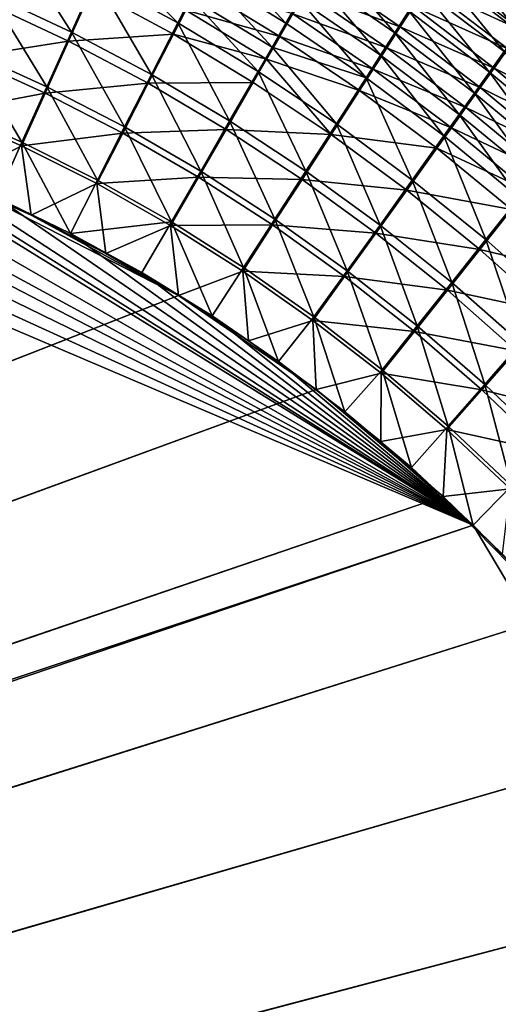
# Model space of a CAD drawing. Header units: metres. Extents: x -901 to 901, y -486 to 401.
# Tile 299 of 362: x 486 to 522, y 152 to 227. Entities that reach past the tile are written whole.
import ezdxf

# ---------------------------------------------------------------- set-up
doc = ezdxf.new("R2010")
doc.units = ezdxf.units.M

msp = doc.modelspace()

# ---------------------------------------------------------------- linework, layer by layer
at = {"layer": 'top0'}
for points in [[(489.555481, 226.298203, -492.129059), (483.289215, 229.238678, -492.161194), (484.947723, 233.535233, -490.8284)], [(491.40033, 230.42717, -490.842468), (489.555481, 226.298203, -492.129059), (484.947723, 233.535233, -490.8284)], [(497.718231, 227.003845, -490.850128), (491.40033, 230.42717, -490.842468), (492.304413, 232.455414, -490.07254)], [(498.708801, 228.950684, -490.105591), (497.718231, 227.003845, -490.850128), (492.304413, 232.455414, -490.07254)], [(499.684784, 230.871628, -489.281036), (500.644989, 232.764282, -488.37793), (506.015533, 226.980637, -489.33139)], [(506.015533, 226.980637, -489.33139), (500.644989, 232.764282, -488.37793), (507.055664, 228.795639, -488.456207)], [(514.385925, 226.241791, -487.598938), (508.078156, 230.582275, -487.506226), (509.081757, 232.338303, -486.482849)], [(515.463318, 227.923996, -486.604858), (514.385925, 226.241791, -487.598938), (509.081757, 232.338303, -486.482849)], [(523.874023, 226.353302, -484.569489), (517.554382, 231.19519, -484.407532), (518.565369, 232.78009, -483.206818)], [(524.952515, 227.870697, -483.400146), (523.874023, 226.353302, -484.569489), (518.565369, 232.78009, -483.206818)], [(517.763916, 231.310303, -480.712189), (516.799927, 229.802521, -481.854828), (524.092346, 226.457962, -480.89212)], [(517.763916, 231.310303, -480.712189), (524.092346, 226.457962, -480.89212), (525.096252, 227.869308, -479.717712)], [(498.708801, 228.950684, -490.105591), (499.684784, 230.871628, -489.281036), (504.959076, 225.139465, -490.130463)], [(504.959076, 225.139465, -490.130463), (499.684784, 230.871628, -489.281036), (506.015533, 226.980637, -489.33139)], [(513.289063, 224.531281, -488.521606), (507.055664, 228.795639, -488.456207), (508.078156, 230.582275, -487.506226)], [(514.806274, 226.690552, -483.945801), (508.474548, 231.058975, -483.83374), (507.517517, 229.388351, -484.807587)], [(514.385925, 226.241791, -487.598938), (513.289063, 224.531281, -488.521606), (508.078156, 230.582275, -487.506226)], [(514.806274, 226.690552, -483.945801), (515.813599, 228.261948, -482.933075), (508.474548, 231.058975, -483.83374)], [(522.771423, 224.80394, -485.672852), (516.519897, 229.575806, -485.540649), (517.554382, 231.19519, -484.407532)], [(523.874023, 226.353302, -484.569489), (522.771423, 224.80394, -485.672852), (517.554382, 231.19519, -484.407532)], [(495.698914, 223.043167, -492.094818), (489.555481, 226.298203, -492.129059), (491.40033, 230.42717, -490.842468)], [(497.718231, 227.003845, -490.850128), (495.698914, 223.043167, -492.094818), (491.40033, 230.42717, -490.842468)], [(505.55072, 225.96196, -486.544342), (499.259399, 229.818909, -486.500549), (498.328613, 227.991348, -487.285156)], [(505.55072, 225.96196, -486.544342), (506.542511, 227.688644, -485.711548), (499.259399, 229.818909, -486.500549)], [(515.813599, 228.261948, -482.933075), (523.064209, 225.014481, -482.004913), (516.799927, 229.802521, -481.854828)], [(516.799927, 229.802521, -481.854828), (523.064209, 225.014481, -482.004913), (524.092346, 226.457962, -480.89212)], [(487.672058, 222.095596, -493.073944), (481.593872, 224.862442, -493.139069), (483.289215, 229.238678, -492.161194)], [(489.337891, 225.608505, -489.214813), (491.097595, 229.536926, -487.99057), (483.094116, 228.531937, -489.249817)], [(489.555481, 226.298203, -492.129059), (487.672058, 222.095596, -493.073944), (483.289215, 229.238678, -492.161194)], [(497.383942, 226.13916, -487.993622), (491.097595, 229.536926, -487.99057), (489.337891, 225.608505, -489.214813)], [(498.328613, 227.991348, -487.285156), (491.097595, 229.536926, -487.99057), (497.383942, 226.13916, -487.993622)], [(513.779053, 225.090271, -484.891754), (507.517517, 229.388351, -484.807587), (506.542511, 227.688644, -485.711548)], [(513.779053, 225.090271, -484.891754), (514.806274, 226.690552, -483.945801), (507.517517, 229.388351, -484.807587)], [(521.646057, 223.224533, -486.709045), (515.463318, 227.923996, -486.604858), (516.519897, 229.575806, -485.540649)], [(522.771423, 224.80394, -485.672852), (521.646057, 223.224533, -486.709045), (516.519897, 229.575806, -485.540649)], [(489.337891, 225.608505, -489.214813), (483.094116, 228.531937, -489.249817), (481.476715, 224.367981, -490.180298)], [(497.718231, 227.003845, -490.850128), (498.708801, 228.950684, -490.105591), (503.887512, 223.274338, -490.852081)], [(503.887512, 223.274338, -490.852081), (498.708801, 228.950684, -490.105591), (504.959076, 225.139465, -490.130463)], [(506.015533, 226.980637, -489.33139), (507.055664, 228.795639, -488.456207), (512.174011, 222.794479, -489.371674)], [(507.055664, 228.795639, -488.456207), (513.289063, 224.531281, -488.521606), (512.174011, 222.794479, -489.371674)], [(504.543335, 224.210403, -487.304718), (498.328613, 227.991348, -487.285156), (497.383942, 226.13916, -487.993622)], [(504.543335, 224.210403, -487.304718), (505.55072, 225.96196, -486.544342), (498.328613, 227.991348, -487.285156)], [(512.733276, 223.463058, -485.769806), (506.542511, 227.688644, -485.711548), (505.55072, 225.96196, -486.544342)], [(512.733276, 223.463058, -485.769806), (513.779053, 225.090271, -484.891754), (506.542511, 227.688644, -485.711548)], [(520.49939, 221.616989, -487.67688), (514.385925, 226.241791, -487.598938), (515.463318, 227.923996, -486.604858)], [(522.013123, 223.540604, -483.054932), (515.813599, 228.261948, -482.933075), (514.806274, 226.690552, -483.945801)], [(521.646057, 223.224533, -486.709045), (520.49939, 221.616989, -487.67688), (515.463318, 227.923996, -486.604858)], [(523.064209, 225.014481, -482.004913), (515.813599, 228.261948, -482.933075), (522.013123, 223.540604, -483.054932)], [(495.698914, 223.043167, -492.094818), (497.718231, 227.003845, -490.850128), (501.704865, 219.482132, -492.058899)], [(501.704865, 219.482132, -492.058899), (497.718231, 227.003845, -490.850128), (503.887512, 223.274338, -490.852081)], [(506.015533, 226.980637, -489.33139), (512.174011, 222.794479, -489.371674), (504.959076, 225.139465, -490.130463)], [(493.639526, 219.014404, -493.009796), (487.672058, 222.095596, -493.073944), (489.555481, 226.298203, -492.129059)], [(495.45816, 222.371109, -489.178009), (497.383942, 226.13916, -487.993622), (489.337891, 225.608505, -489.214813)], [(495.698914, 223.043167, -492.094818), (493.639526, 219.014404, -493.009796), (489.555481, 226.298203, -492.129059)], [(503.521576, 222.436081, -487.991394), (497.383942, 226.13916, -487.993622), (495.45816, 222.371109, -489.178009)], [(497.383942, 226.13916, -487.993622), (503.521576, 222.436081, -487.991394), (504.543335, 224.210403, -487.304718)], [(519.332642, 219.9832, -488.575195), (513.289063, 224.531281, -488.521606), (514.385925, 226.241791, -487.598938)], [(520.940369, 222.038162, -484.041016), (514.806274, 226.690552, -483.945801), (513.779053, 225.090271, -484.891754)], [(520.49939, 221.616989, -487.67688), (519.332642, 219.9832, -488.575195), (514.385925, 226.241791, -487.598938)], [(520.940369, 222.038162, -484.041016), (522.013123, 223.540604, -483.054932), (514.806274, 226.690552, -483.945801)], [(487.541382, 221.610062, -490.113922), (489.337891, 225.608505, -489.214813), (481.476715, 224.367981, -490.180298)], [(495.45816, 222.371109, -489.178009), (489.337891, 225.608505, -489.214813), (487.541382, 221.610062, -490.113922)], [(511.670197, 221.810867, -486.578735), (505.55072, 225.96196, -486.544342), (504.543335, 224.210403, -487.304718)], [(511.670197, 221.810867, -486.578735), (512.733276, 223.463058, -485.769806), (505.55072, 225.96196, -486.544342)], [(485.762665, 217.847473, -493.672791), (479.873566, 220.436981, -493.757294), (481.593872, 224.862442, -493.139069)], [(487.672058, 222.095596, -493.073944), (485.762665, 217.847473, -493.672791), (481.593872, 224.862442, -493.139069)], [(503.887512, 223.274338, -490.852081), (504.959076, 225.139465, -490.130463), (509.894653, 219.25029, -490.848938)], [(504.959076, 225.139465, -490.130463), (512.174011, 222.794479, -489.371674), (509.894653, 219.25029, -490.848938)], [(512.174011, 222.794479, -489.371674), (513.289063, 224.531281, -488.521606), (518.147278, 218.325073, -489.402832)], [(519.84729, 220.508972, -484.962097), (513.779053, 225.090271, -484.891754), (512.733276, 223.463058, -485.769806)], [(513.289063, 224.531281, -488.521606), (519.332642, 219.9832, -488.575195), (518.147278, 218.325073, -489.402832)], [(519.84729, 220.508972, -484.962097), (520.940369, 222.038162, -484.041016), (513.779053, 225.090271, -484.891754)], [(527.618103, 218.252213, -486.796753), (521.646057, 223.224533, -486.709045), (522.771423, 224.80394, -485.672852)], [(529.111267, 219.953018, -482.133423), (523.064209, 225.014481, -482.004913), (522.013123, 223.540604, -483.054932)], [(437.335358, 223.870071, -494.717072), (520.393921, 188.45813, -493.390167), (62.849209, 35.558052, -503.495331)], [(437.335358, 223.870071, -494.717072), (443.178528, 223.713989, -494.608795), (520.393921, 188.45813, -493.390167)], [(487.541382, 221.610062, -490.113922), (481.476715, 224.367981, -490.180298), (479.835541, 220.157227, -490.768646)], [(503.521576, 222.436081, -487.991394), (509.497131, 218.439377, -487.984497), (504.543335, 224.210403, -487.304718)], [(509.497131, 218.439377, -487.984497), (511.670197, 221.810867, -486.578735), (504.543335, 224.210403, -487.304718)], [(443.178528, 223.713989, -494.608795), (449.004364, 223.236893, -494.503418), (520.393921, 188.45813, -493.390167)], [(520.393921, 188.45813, -493.390167), (449.004364, 223.236893, -494.503418), (454.678619, 222.464706, -494.403168)], [(493.639526, 219.014404, -493.009796), (495.698914, 223.043167, -492.094818), (499.480896, 215.626953, -492.946869)], [(499.480896, 215.626953, -492.946869), (495.698914, 223.043167, -492.094818), (501.704865, 219.482132, -492.058899)], [(507.559082, 215.626602, -492.021729), (501.704865, 219.482132, -492.058899), (503.887512, 223.274338, -490.852081)], [(509.894653, 219.25029, -490.848938), (507.559082, 215.626602, -492.021729), (503.887512, 223.274338, -490.852081)], [(518.735107, 218.954834, -485.816986), (512.733276, 223.463058, -485.769806), (511.670197, 221.810867, -486.578735)], [(518.735107, 218.954834, -485.816986), (519.84729, 220.508972, -484.962097), (512.733276, 223.463058, -485.769806)], [(526.406311, 216.719971, -487.741302), (520.49939, 221.616989, -487.67688), (521.646057, 223.224533, -486.709045)], [(527.999268, 218.546814, -483.158325), (522.013123, 223.540604, -483.054932), (520.940369, 222.038162, -484.041016)], [(527.618103, 218.252213, -486.796753), (526.406311, 216.719971, -487.741302), (521.646057, 223.224533, -486.709045)], [(529.111267, 219.953018, -482.133423), (522.013123, 223.540604, -483.054932), (527.999268, 218.546814, -483.158325)], [(454.678619, 222.464706, -494.403168), (459.38681, 221.592926, -494.321655), (520.393921, 188.45813, -493.390167)], [(493.494232, 218.53833, -490.048676), (495.45816, 222.371109, -489.178009), (487.541382, 221.610062, -490.113922)], [(501.44043, 218.828506, -489.139771), (495.45816, 222.371109, -489.178009), (493.494232, 218.53833, -490.048676)], [(501.44043, 218.828506, -489.139771), (503.521576, 222.436081, -487.991394), (495.45816, 222.371109, -489.178009)], [(509.497131, 218.439377, -487.984497), (503.521576, 222.436081, -487.991394), (501.44043, 218.828506, -489.139771)], [(509.894653, 219.25029, -490.848938), (512.174011, 222.794479, -489.371674), (515.726074, 214.943451, -490.841248)], [(512.174011, 222.794479, -489.371674), (518.147278, 218.325073, -489.402832), (515.726074, 214.943451, -490.841248)], [(459.38681, 221.592926, -494.321655), (465.170959, 220.232056, -494.223541), (520.393921, 188.45813, -493.390167)], [(485.720184, 217.568359, -490.683807), (487.541382, 221.610062, -490.113922), (479.835541, 220.157227, -490.768646)], [(493.494232, 218.53833, -490.048676), (487.541382, 221.610062, -490.113922), (485.720184, 217.568359, -490.683807)], [(491.553375, 214.943558, -493.591034), (485.762665, 217.847473, -493.672791), (487.672058, 222.095596, -493.073944)], [(493.639526, 219.014404, -493.009796), (491.553375, 214.943558, -493.591034), (487.672058, 222.095596, -493.073944)], [(517.605164, 217.377563, -486.604584), (511.670197, 221.810867, -486.578735), (509.497131, 218.439377, -487.984497)], [(517.605164, 217.377563, -486.604584), (518.735107, 218.954834, -485.816986), (511.670197, 221.810867, -486.578735)], [(525.174011, 215.163422, -488.617981), (519.332642, 219.9832, -488.575195), (520.49939, 221.616989, -487.67688)], [(526.865051, 217.11412, -484.120789), (520.940369, 222.038162, -484.041016), (519.84729, 220.508972, -484.962097)], [(526.406311, 216.719971, -487.741302), (525.174011, 215.163422, -488.617981), (520.49939, 221.616989, -487.67688)], [(526.865051, 217.11412, -484.120789), (527.999268, 218.546814, -483.158325), (520.940369, 222.038162, -484.041016)], [(520.393921, 188.45813, -493.390167), (465.170959, 220.232056, -494.223541), (472.374176, 218.08316, -494.10437)], [(479.835541, 220.157227, -490.768646), (480.591248, 214.882462, -490.972443), (485.720184, 217.568359, -490.683807)], [(479.873566, 220.436981, -493.757294), (485.762665, 217.847473, -493.672791), (483.842773, 213.578735, -493.921265)], [(518.147278, 218.325073, -489.402832), (519.332642, 219.9832, -488.575195), (523.922668, 213.584335, -489.425659)], [(525.710022, 215.656631, -485.019714), (519.84729, 220.508972, -484.962097), (518.735107, 218.954834, -485.816986)], [(519.332642, 219.9832, -488.575195), (525.174011, 215.163422, -488.617981), (523.922668, 213.584335, -489.425659)], [(525.710022, 215.656631, -485.019714), (526.865051, 217.11412, -484.120789), (519.84729, 220.508972, -484.962097)], [(499.480896, 215.626953, -492.946869), (501.704865, 219.482132, -492.058899), (505.181091, 211.944672, -492.885468)], [(501.704865, 219.482132, -492.058899), (507.559082, 215.626602, -492.021729), (505.181091, 211.944672, -492.885468)], [(513.247314, 211.488235, -491.983673), (507.559082, 215.626602, -492.021729), (509.894653, 219.25029, -490.848938)], [(515.726074, 214.943451, -490.841248), (513.247314, 211.488235, -491.983673), (509.894653, 219.25029, -490.848938)], [(491.504791, 214.665543, -490.601807), (493.494232, 218.53833, -490.048676), (485.720184, 217.568359, -490.683807)], [(499.319855, 215.161087, -489.984772), (493.494232, 218.53833, -490.048676), (491.504791, 214.665543, -490.601807)], [(491.553375, 214.943558, -493.591034), (493.639526, 219.014404, -493.009796), (497.229431, 211.732849, -493.512238)], [(499.319855, 215.161087, -489.984772), (501.44043, 218.828506, -489.139771), (493.494232, 218.53833, -490.048676)], [(497.229431, 211.732849, -493.512238), (493.639526, 219.014404, -493.009796), (499.480896, 215.626953, -492.946869)], [(507.270508, 214.99231, -489.100555), (501.44043, 218.828506, -489.139771), (499.319855, 215.161087, -489.984772)], [(507.270508, 214.99231, -489.100555), (509.497131, 218.439377, -487.984497), (501.44043, 218.828506, -489.139771)], [(524.535461, 214.176041, -485.854034), (518.735107, 218.954834, -485.816986), (517.605164, 217.377563, -486.604584)], [(524.535461, 214.176041, -485.854034), (525.710022, 215.656631, -485.019714), (518.735107, 218.954834, -485.816986)], [(472.374176, 218.08316, -494.10437), (474.462921, 217.363785, -494.070435), (520.393921, 188.45813, -493.390167)], [(483.842773, 213.578735, -493.921265), (485.762665, 217.847473, -493.672791), (489.474823, 210.849426, -493.834198)], [(485.762665, 217.847473, -493.672791), (491.553375, 214.943558, -493.591034), (489.474823, 210.849426, -493.834198)], [(515.29718, 214.160858, -487.97345), (509.497131, 218.439377, -487.984497), (507.270508, 214.99231, -489.100555)], [(515.29718, 214.160858, -487.97345), (517.605164, 217.377563, -486.604584), (509.497131, 218.439377, -487.984497)], [(515.726074, 214.943451, -490.841248), (518.147278, 218.325073, -489.402832), (521.368347, 210.36557, -490.82962)], [(518.147278, 218.325073, -489.402832), (523.922668, 213.584335, -489.425659), (521.368347, 210.36557, -490.82962)], [(474.462921, 217.363785, -494.070435), (478.14621, 215.987137, -494.01123), (520.393921, 188.45813, -493.390167)], [(480.591248, 214.882462, -490.972443), (486.46582, 212.239212, -490.880554), (485.720184, 217.568359, -490.683807)], [(485.720184, 217.568359, -490.683807), (486.46582, 212.239212, -490.880554), (491.504791, 214.665543, -490.601807)], [(523.342773, 212.673996, -486.622711), (517.605164, 217.377563, -486.604584), (515.29718, 214.160858, -487.97345)], [(523.342773, 212.673996, -486.622711), (524.535461, 214.176041, -485.854034), (517.605164, 217.377563, -486.604584)], [(520.393921, 188.45813, -493.390167), (478.14621, 215.987137, -494.01123), (483.842773, 213.578735, -493.921265)], [(502.775055, 208.226654, -493.436523), (497.229431, 211.732849, -493.512238), (499.480896, 215.626953, -492.946869)], [(505.181091, 211.944672, -492.885468), (502.775055, 208.226654, -493.436523), (499.480896, 215.626953, -492.946869)], [(505.181091, 211.944672, -492.885468), (507.559082, 215.626602, -492.021729), (510.725159, 207.97908, -492.825745)], [(507.559082, 215.626602, -492.021729), (513.247314, 211.488235, -491.983673), (510.725159, 207.97908, -492.825745)], [(480.591248, 214.882462, -490.972443), (62.629272, 35.945187, -500.496002), (497.76944, 206.077408, -490.709351)], [(486.46582, 212.239212, -490.880554), (480.591248, 214.882462, -490.972443), (497.76944, 206.077408, -490.709351)], [(489.474823, 210.849426, -493.834198), (491.553375, 214.943558, -493.591034), (497.229431, 211.732849, -493.512238)], [(497.173157, 211.45665, -490.522797), (499.319855, 215.161087, -489.984772), (491.504791, 214.665543, -490.601807)], [(505.003479, 211.489868, -489.922516), (499.319855, 215.161087, -489.984772), (497.173157, 211.45665, -490.522797)], [(505.003479, 211.489868, -489.922516), (507.270508, 214.99231, -489.100555), (499.319855, 215.161087, -489.984772)], [(512.934387, 210.874207, -489.060669), (507.270508, 214.99231, -489.100555), (505.003479, 211.489868, -489.922516)], [(512.934387, 210.874207, -489.060669), (515.29718, 214.160858, -487.97345), (507.270508, 214.99231, -489.100555)], [(518.75531, 207.078659, -491.945099), (513.247314, 211.488235, -491.983673), (515.726074, 214.943451, -490.841248)], [(521.368347, 210.36557, -490.82962), (518.75531, 207.078659, -491.945099), (515.726074, 214.943451, -490.841248)], [(486.46582, 212.239212, -490.880554), (492.199188, 209.298965, -490.792816), (491.504791, 214.665543, -490.601807)], [(491.504791, 214.665543, -490.601807), (492.199188, 209.298965, -490.792816), (497.173157, 211.45665, -490.522797)], [(520.908264, 209.61235, -487.958862), (515.29718, 214.160858, -487.97345), (512.934387, 210.874207, -489.060669)], [(520.908264, 209.61235, -487.958862), (523.342773, 212.673996, -486.622711), (515.29718, 214.160858, -487.97345)], [(483.842773, 213.578735, -493.921265), (489.474823, 210.849426, -493.834198), (520.393921, 188.45813, -493.390167)], [(521.368347, 210.36557, -490.82962), (523.922668, 213.584335, -489.425659), (526.807922, 205.528397, -490.814636)], [(528.870361, 207.712143, -486.633972), (523.342773, 212.673996, -486.622711), (520.908264, 209.61235, -487.958862)], [(492.199188, 209.298965, -490.792816), (486.46582, 212.239212, -490.880554), (497.76944, 206.077408, -490.709351)], [(497.229431, 211.732849, -493.512238), (494.963257, 207.837082, -493.75119), (489.474823, 210.849426, -493.834198)], [(500.363434, 204.511017, -493.671234), (494.963257, 207.837082, -493.75119), (497.229431, 211.732849, -493.512238)], [(502.775055, 208.226654, -493.436523), (500.363434, 204.511017, -493.671234), (497.229431, 211.732849, -493.512238)], [(508.174469, 204.436523, -493.364075), (502.775055, 208.226654, -493.436523), (505.181091, 211.944672, -492.885468)], [(510.725159, 207.97908, -492.825745), (508.174469, 204.436523, -493.364075), (505.181091, 211.944672, -492.885468)], [(492.199188, 209.298965, -490.792816), (497.76944, 206.077408, -490.709351), (497.173157, 211.45665, -490.522797)], [(502.709717, 207.95314, -490.44693), (505.003479, 211.489868, -489.922516), (497.173157, 211.45665, -490.522797)], [(497.173157, 211.45665, -490.522797), (497.76944, 206.077408, -490.709351), (502.709717, 207.95314, -490.44693)], [(510.530212, 207.53627, -489.862061), (505.003479, 211.489868, -489.922516), (502.709717, 207.95314, -490.44693)], [(510.530212, 207.53627, -489.862061), (512.934387, 210.874207, -489.060669), (505.003479, 211.489868, -489.922516)], [(510.725159, 207.97908, -492.825745), (513.247314, 211.488235, -491.983673), (516.098083, 203.74176, -492.767975)], [(513.247314, 211.488235, -491.983673), (518.75531, 207.078659, -491.945099), (516.098083, 203.74176, -492.767975)], [(489.474823, 210.849426, -493.834198), (494.963257, 207.837082, -493.75119), (520.393921, 188.45813, -493.390167)], [(518.417847, 206.485901, -489.020477), (512.934387, 210.874207, -489.060669), (510.530212, 207.53627, -489.862061)], [(518.417847, 206.485901, -489.020477), (520.908264, 209.61235, -487.958862), (512.934387, 210.874207, -489.060669)], [(524.068848, 202.40947, -491.906433), (518.75531, 207.078659, -491.945099), (521.368347, 210.36557, -490.82962)], [(526.807922, 205.528397, -490.814636), (524.068848, 202.40947, -491.906433), (521.368347, 210.36557, -490.82962)], [(526.317078, 204.805618, -487.941284), (520.908264, 209.61235, -487.958862), (518.417847, 206.485901, -489.020477)], [(526.317078, 204.805618, -487.941284), (528.870361, 207.712143, -486.633972), (520.908264, 209.61235, -487.958862)], [(497.76944, 206.077408, -490.709351), (503.154877, 202.590195, -490.63031), (502.709717, 207.95314, -490.44693)], [(505.455383, 201.020493, -493.597443), (500.363434, 204.511017, -493.671234), (502.775055, 208.226654, -493.436523)], [(502.709717, 207.95314, -490.44693), (503.154877, 202.590195, -490.63031), (508.098907, 204.16658, -490.374359)], [(508.098907, 204.16658, -490.374359), (510.530212, 207.53627, -489.862061), (502.709717, 207.95314, -490.44693)], [(508.174469, 204.436523, -493.364075), (505.455383, 201.020493, -493.597443), (502.775055, 208.226654, -493.436523)], [(513.411926, 200.373917, -493.294983), (508.174469, 204.436523, -493.364075), (510.725159, 207.97908, -492.825745)], [(516.098083, 203.74176, -492.767975), (513.411926, 200.373917, -493.294983), (510.725159, 207.97908, -492.825745)], [(520.393921, 188.45813, -493.390167), (494.963257, 207.837082, -493.75119), (500.363434, 204.511017, -493.671234)], [(515.885315, 203.311935, -489.80365), (510.530212, 207.53627, -489.862061), (508.098907, 204.16658, -490.374359)], [(515.885315, 203.311935, -489.80365), (518.417847, 206.485901, -489.020477), (510.530212, 207.53627, -489.862061)], [(523.706848, 201.839066, -488.980408), (518.417847, 206.485901, -489.020477), (515.885315, 203.311935, -489.80365)], [(516.098083, 203.74176, -492.767975), (518.75531, 207.078659, -491.945099), (521.284912, 199.244263, -492.712402)], [(523.706848, 201.839066, -488.980408), (526.317078, 204.805618, -487.941284), (518.417847, 206.485901, -489.020477)], [(518.75531, 207.078659, -491.945099), (524.068848, 202.40947, -491.906433), (521.284912, 199.244263, -492.712402)], [(62.629272, 35.945187, -500.496002), (62.733601, 35.676849, -500.496002), (497.76944, 206.077408, -490.709351)], [(497.76944, 206.077408, -490.709351), (62.733601, 35.676849, -500.496002), (508.340515, 198.850876, -490.555847)], [(508.340515, 198.850876, -490.555847), (503.154877, 202.590195, -490.63031), (497.76944, 206.077408, -490.709351)], [(500.363434, 204.511017, -493.671234), (505.455383, 201.020493, -493.597443), (520.393921, 188.45813, -493.390167)], [(503.154877, 202.590195, -490.63031), (508.340515, 198.850876, -490.555847), (508.098907, 204.16658, -490.374359)], [(510.556488, 197.147537, -493.525055), (505.455383, 201.020493, -493.597443), (508.174469, 204.436523, -493.364075)], [(508.098907, 204.16658, -490.374359), (508.340515, 198.850876, -490.555847), (513.325134, 200.108536, -490.305237)], [(513.325134, 200.108536, -490.305237), (515.885315, 203.311935, -489.80365), (508.098907, 204.16658, -490.374359)], [(513.411926, 200.373917, -493.294983), (510.556488, 197.147537, -493.525055), (508.174469, 204.436523, -493.364075)], [(518.471558, 196.050323, -493.229462), (513.411926, 200.373917, -493.294983), (516.098083, 203.74176, -492.767975)], [(521.284912, 199.244263, -492.712402), (518.471558, 196.050323, -493.229462), (516.098083, 203.74176, -492.767975)], [(521.053833, 198.828476, -489.747498), (515.885315, 203.311935, -489.80365), (513.325134, 200.108536, -490.305237)], [(521.053833, 198.828476, -489.747498), (523.706848, 201.839066, -488.980408), (515.885315, 203.311935, -489.80365)], [(528.787292, 196.945404, -488.940765), (523.706848, 201.839066, -488.980408), (521.053833, 198.828476, -489.747498)], [(521.284912, 199.244263, -492.712402), (524.068848, 202.40947, -491.906433), (526.270569, 194.498108, -492.65921)], [(505.455383, 201.020493, -493.597443), (510.556488, 197.147537, -493.525055), (520.393921, 188.45813, -493.390167)], [(515.65564, 192.85997, -493.454346), (510.556488, 197.147537, -493.525055), (513.411926, 200.373917, -493.294983)], [(518.471558, 196.050323, -493.229462), (515.65564, 192.85997, -493.454346), (513.411926, 200.373917, -493.294983)], [(508.340515, 198.850876, -490.555847), (513.320618, 194.870087, -490.48587), (513.325134, 200.108536, -490.305237)], [(513.325134, 200.108536, -490.305237), (513.320618, 194.870087, -490.48587), (518.372864, 195.790604, -490.239655)], [(518.372864, 195.790604, -490.239655), (521.053833, 198.828476, -489.747498), (513.325134, 200.108536, -490.305237)], [(62.733601, 35.676849, -500.496002), (62.830471, 35.407097, -500.496002), (508.340515, 198.850876, -490.555847)], [(508.340515, 198.850876, -490.555847), (62.830471, 35.407097, -500.496002), (518.09021, 190.658234, -490.42038)], [(518.09021, 190.658234, -490.42038), (513.320618, 194.870087, -490.48587), (508.340515, 198.850876, -490.555847)], [(526.021057, 194.097519, -489.693878), (521.053833, 198.828476, -489.747498), (518.372864, 195.790604, -490.239655)], [(523.337769, 191.477264, -493.167603), (518.471558, 196.050323, -493.229462), (521.284912, 199.244263, -492.712402)], [(526.021057, 194.097519, -489.693878), (528.787292, 196.945404, -488.940765), (521.053833, 198.828476, -489.747498)], [(526.270569, 194.498108, -492.65921), (523.337769, 191.477264, -493.167603), (521.284912, 199.244263, -492.712402)], [(520.393921, 188.45813, -493.390167), (510.556488, 197.147537, -493.525055), (515.65564, 192.85997, -493.454346)], [(513.320618, 194.870087, -490.48587), (518.09021, 190.658234, -490.42038), (518.372864, 195.790604, -490.239655)], [(520.393921, 188.45813, -493.390167), (515.65564, 192.85997, -493.454346), (518.471558, 196.050323, -493.229462)], [(518.372864, 195.790604, -490.239655), (518.09021, 190.658234, -490.42038), (523.226501, 191.224335, -490.177795)], [(523.226501, 191.224335, -490.177795), (526.021057, 194.097519, -489.693878), (518.372864, 195.790604, -490.239655)], [(523.337769, 191.477264, -493.167603), (520.393921, 188.45813, -493.390167), (518.471558, 196.050323, -493.229462)], [(524.934204, 183.812775, -493.330139), (520.393921, 188.45813, -493.390167), (523.337769, 191.477264, -493.167603)], [(62.830471, 35.407097, -500.496002), (62.92001, 35.135952, -500.496002), (518.09021, 190.658234, -490.42038)], [(518.09021, 190.658234, -490.42038), (62.92001, 35.135952, -500.496002), (526.977783, 181.583008, -490.302704)], [(518.09021, 190.658234, -490.42038), (522.644226, 186.225739, -490.359344), (523.226501, 191.224335, -490.177795)], [(526.977783, 181.583008, -490.302704), (522.644226, 186.225739, -490.359344), (518.09021, 190.658234, -490.42038)], [(62.849209, 35.558052, -503.495331), (520.393921, 188.45813, -493.390167), (63.320282, 33.791721, -503.495331)], [(520.393921, 188.45813, -493.390167), (556.825012, 127.259506, -492.974121), (63.320282, 33.791721, -503.495331)], [(520.393921, 188.45813, -493.390167), (524.934204, 183.812775, -493.330139), (556.825012, 127.259506, -492.974121)], [(62.92001, 35.135952, -500.496002), (63.002346, 34.863441, -500.496002), (526.977783, 181.583008, -490.302704)], [(526.977783, 181.583008, -490.302704), (63.002346, 34.863441, -500.496002), (534.963257, 171.708542, -490.202545)], [(63.002346, 34.863441, -500.496002), (63.077606, 34.589596, -500.496002), (534.963257, 171.708542, -490.202545)], [(534.963257, 171.708542, -490.202545), (63.077606, 34.589596, -500.496002), (542.006714, 161.118149, -490.119659)], [(63.077606, 34.589596, -500.496002), (63.14592, 34.314438, -500.496002), (542.006714, 161.118149, -490.119659)], [(542.006714, 161.118149, -490.119659), (63.14592, 34.314438, -500.496002), (548.068054, 149.895493, -490.053741)]]:
    msp.add_3dface(points, dxfattribs=at)

doc.saveas('drawing.dxf')
